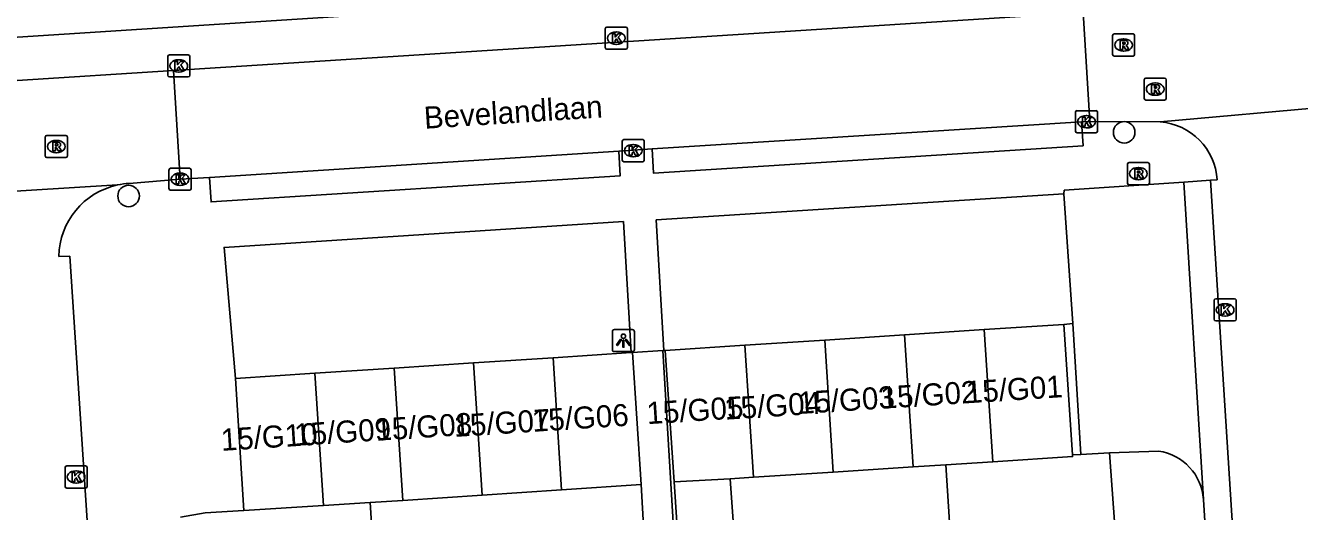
# Model space of a CAD drawing. Extents: x 159689 to 160786, y 387323 to 388339.
# Drawn here: x 160576.8 to 160634.5, y 387679.2 to 387701.2 of the extents above; entities that cross this region are included whole.
import ezdxf

# ---------------------------------------------------------------- set-up
doc = ezdxf.new("R2010")
doc.units = 0
for name, color, linetype in [('IMGEO_Boom', 7, 'Continuous'), ('IMGEO_Kolk', 7, 'Continuous'), ('IMGEO_Lichtpunt', 7, 'Continuous'), ('IMGEO_Openbare_ruimte_label', 7, 'Continuous'), ('IMGEO_Pand', 7, 'Continuous'), ('IMGEO_Pand_nummerreeks', 7, 'Continuous'), ('IMGEO_Parkeervlak_open', 7, 'Continuous'), ('IMGEO_Rijbaan_lokaal_open', 7, 'Continuous'), ('IMGEO_Rioolput', 7, 'Continuous'), ('IMGEO_Voetpad_open', 7, 'Continuous')]:
    doc.layers.add(name, color=color, linetype=linetype)

msp = doc.modelspace()

# ---------------------------------------------------------------- linework, layer by layer
at = {"layer": 'IMGEO_Boom'}
for centre in [(160626.603, 387696.377), (160581.485, 387693.493)]:
    msp.add_circle(centre, 0.489, dxfattribs=at)
at = {"layer": 'IMGEO_Kolk'}
for p, q in [((160603.086, 387700.218), (160603.086, 387701.07)), ((160603.161, 387701.144), (160604.013, 387701.144)), ((160603.574, 387700.924), (160603.599, 387700.924)), ((160604.087, 387701.07), (160604.087, 387700.218)), ((160603.597, 387700.364), (160603.572, 387700.364)), ((160583.26, 387698.962), (160583.26, 387699.814)), ((160583.335, 387699.888), (160584.187, 387699.888)), ((160583.748, 387699.668), (160583.773, 387699.668)), ((160584.261, 387699.814), (160584.261, 387698.962)), ((160604.013, 387700.144), (160603.161, 387700.144)), ((160583.771, 387699.108), (160583.746, 387699.108)), ((160584.187, 387698.888), (160583.335, 387698.888)), ((160624.471, 387697.359), (160625.323, 387697.359)), ((160624.396, 387696.433), (160624.396, 387697.285)), ((160624.884, 387697.139), (160624.909, 387697.139)), ((160625.397, 387697.285), (160625.397, 387696.433)), ((160625.323, 387696.359), (160624.471, 387696.359)), ((160624.907, 387696.579), (160624.882, 387696.579)), ((160603.855, 387695.12), (160603.855, 387695.972)), ((160603.93, 387696.046), (160604.782, 387696.046)), ((160604.343, 387695.826), (160604.368, 387695.826)), ((160604.856, 387695.972), (160604.856, 387695.12)), ((160604.782, 387695.046), (160603.93, 387695.046)), ((160604.366, 387695.266), (160604.341, 387695.266)), ((160583.316, 387693.824), (160583.316, 387694.676)), ((160583.391, 387694.75), (160584.243, 387694.75)), ((160583.804, 387694.53), (160583.829, 387694.53)), ((160584.317, 387694.676), (160584.317, 387693.824)), ((160583.827, 387693.97), (160583.802, 387693.97)), ((160584.243, 387693.75), (160583.391, 387693.75)), ((160630.676, 387687.906), (160630.676, 387688.758)), ((160630.751, 387688.832), (160631.603, 387688.832)), ((160631.677, 387688.758), (160631.677, 387687.906)), ((160631.164, 387688.612), (160631.189, 387688.612)), ((160631.603, 387687.832), (160630.751, 387687.832)), ((160631.187, 387688.052), (160631.162, 387688.052)), ((160578.682, 387681.26), (160579.534, 387681.26)), ((160578.607, 387680.334), (160578.607, 387681.186)), ((160579.095, 387681.04), (160579.12, 387681.04)), ((160579.608, 387681.186), (160579.608, 387680.334)), ((160579.534, 387680.26), (160578.682, 387680.26)), ((160579.118, 387680.48), (160579.093, 387680.48))]:
    msp.add_line(p, q, dxfattribs=at)
for points in [[(160603.086, 387700.218), (160603.086, 387701.07)], [(160603.161, 387701.144), (160604.013, 387701.144)], [(160603.407, 387700.844), (160603.53, 387700.844), (160603.53, 387700.693), (160603.66, 387700.844), (160603.824, 387700.844), (160603.678, 387700.693), (160603.831, 387700.444), (160603.679, 387700.444), (160603.594, 387700.608), (160603.53, 387700.541), (160603.53, 387700.444), (160603.407, 387700.444), (160603.407, 387700.844)], [(160604.087, 387701.07), (160604.087, 387700.218)], [(160583.26, 387698.962), (160583.26, 387699.814)], [(160583.335, 387699.888), (160584.187, 387699.888)], [(160584.261, 387699.814), (160584.261, 387698.962)], [(160604.013, 387700.144), (160603.161, 387700.144)], [(160583.581, 387699.588), (160583.704, 387699.588), (160583.704, 387699.437), (160583.834, 387699.588), (160583.998, 387699.588), (160583.852, 387699.437), (160584.005, 387699.188), (160583.853, 387699.188), (160583.768, 387699.352), (160583.704, 387699.285), (160583.704, 387699.188), (160583.581, 387699.188), (160583.581, 387699.588)], [(160584.187, 387698.888), (160583.335, 387698.888)], [(160624.471, 387697.359), (160625.323, 387697.359)], [(160624.396, 387696.433), (160624.396, 387697.285)], [(160624.717, 387697.059), (160624.84, 387697.059), (160624.84, 387696.908), (160624.97, 387697.059), (160625.134, 387697.059), (160624.988, 387696.908), (160625.141, 387696.659), (160624.989, 387696.659), (160624.904, 387696.823), (160624.84, 387696.756), (160624.84, 387696.659), (160624.717, 387696.659), (160624.717, 387697.059)], [(160625.397, 387697.285), (160625.397, 387696.433)], [(160625.323, 387696.359), (160624.471, 387696.359)], [(160603.855, 387695.12), (160603.855, 387695.972)], [(160603.93, 387696.046), (160604.782, 387696.046)], [(160604.176, 387695.746), (160604.299, 387695.746), (160604.299, 387695.595), (160604.429, 387695.746), (160604.593, 387695.746), (160604.447, 387695.595), (160604.6, 387695.346), (160604.448, 387695.346), (160604.363, 387695.51), (160604.299, 387695.443), (160604.299, 387695.346), (160604.176, 387695.346), (160604.176, 387695.746)], [(160604.856, 387695.972), (160604.856, 387695.12)], [(160604.782, 387695.046), (160603.93, 387695.046)], [(160583.316, 387693.824), (160583.316, 387694.676)], [(160583.391, 387694.75), (160584.243, 387694.75)], [(160584.317, 387694.676), (160584.317, 387693.824)], [(160583.637, 387694.45), (160583.76, 387694.45), (160583.76, 387694.299), (160583.89, 387694.45), (160584.054, 387694.45), (160583.908, 387694.299), (160584.061, 387694.05), (160583.909, 387694.05), (160583.824, 387694.214), (160583.76, 387694.147), (160583.76, 387694.05), (160583.637, 387694.05), (160583.637, 387694.45)], [(160584.243, 387693.75), (160583.391, 387693.75)], [(160630.676, 387687.906), (160630.676, 387688.758)], [(160630.751, 387688.832), (160631.603, 387688.832)], [(160631.677, 387688.758), (160631.677, 387687.906)], [(160630.997, 387688.532), (160631.12, 387688.532), (160631.12, 387688.381), (160631.25, 387688.532), (160631.414, 387688.532), (160631.268, 387688.381), (160631.421, 387688.132), (160631.269, 387688.132), (160631.184, 387688.296), (160631.12, 387688.229), (160631.12, 387688.132), (160630.997, 387688.132), (160630.997, 387688.532)], [(160631.603, 387687.832), (160630.751, 387687.832)], [(160578.682, 387681.26), (160579.534, 387681.26)], [(160578.607, 387680.334), (160578.607, 387681.186)], [(160578.928, 387680.96), (160579.051, 387680.96), (160579.051, 387680.809), (160579.181, 387680.96), (160579.345, 387680.96), (160579.199, 387680.809), (160579.352, 387680.56), (160579.2, 387680.56), (160579.115, 387680.724), (160579.051, 387680.657), (160579.051, 387680.56), (160578.928, 387680.56), (160578.928, 387680.96)], [(160579.608, 387681.186), (160579.608, 387680.334)], [(160579.534, 387680.26), (160578.682, 387680.26)]]:
    msp.add_lwpolyline(points, dxfattribs=at)
for centre, start, end in [((160603.163, 387701.068), 91.55205, 178.44795), ((160603.163, 387701.068), 91.55205, 178.44795), ((160604.011, 387701.068), 1.55205, 88.44795), ((160604.011, 387701.068), 1.55205, 88.44795), ((160583.337, 387699.812), 91.55205, 178.44795), ((160583.337, 387699.812), 91.55205, 178.44795), ((160584.185, 387699.812), 1.55205, 88.44795), ((160584.185, 387699.812), 1.55205, 88.44795), ((160603.163, 387700.22), 181.55205, 268.44795), ((160603.163, 387700.22), 181.55205, 268.44795), ((160604.011, 387700.22), 271.55205, 358.44795), ((160604.011, 387700.22), 271.55205, 358.44795), ((160583.337, 387698.964), 181.55205, 268.44795), ((160583.337, 387698.964), 181.55205, 268.44795), ((160584.185, 387698.964), 271.55205, 358.44795), ((160584.185, 387698.964), 271.55205, 358.44795), ((160624.473, 387697.283), 91.55205, 178.44795), ((160624.473, 387697.283), 91.55205, 178.44795), ((160625.321, 387697.283), 1.55205, 88.44795), ((160625.321, 387697.283), 1.55205, 88.44795), ((160624.473, 387696.435), 181.55205, 268.44795), ((160624.473, 387696.435), 181.55205, 268.44795), ((160625.321, 387696.435), 271.55205, 358.44795), ((160625.321, 387696.435), 271.55205, 358.44795), ((160603.932, 387695.97), 91.55205, 178.44795), ((160603.932, 387695.97), 91.55205, 178.44795), ((160604.78, 387695.97), 1.55205, 88.44795), ((160604.78, 387695.97), 1.55205, 88.44795), ((160603.932, 387695.122), 181.55205, 268.44795), ((160603.932, 387695.122), 181.55205, 268.44795), ((160604.78, 387695.122), 271.55205, 358.44795), ((160604.78, 387695.122), 271.55205, 358.44795), ((160583.393, 387694.674), 91.55205, 178.44795), ((160583.393, 387694.674), 91.55205, 178.44795), ((160584.241, 387694.674), 1.55205, 88.44795), ((160584.241, 387694.674), 1.55205, 88.44795), ((160583.393, 387693.826), 181.55205, 268.44795), ((160583.393, 387693.826), 181.55205, 268.44795), ((160584.241, 387693.826), 271.55205, 358.44795), ((160584.241, 387693.826), 271.55205, 358.44795), ((160630.753, 387688.756), 91.55205, 178.44795), ((160630.753, 387688.756), 91.55205, 178.44795), ((160631.601, 387688.756), 1.55205, 88.44795), ((160631.601, 387688.756), 1.55205, 88.44795), ((160630.753, 387687.908), 181.55205, 268.44795), ((160630.753, 387687.908), 181.55205, 268.44795), ((160631.601, 387687.908), 271.55205, 358.44795), ((160631.601, 387687.908), 271.55205, 358.44795), ((160578.684, 387681.184), 91.55205, 178.44795), ((160578.684, 387681.184), 91.55205, 178.44795), ((160579.532, 387681.184), 1.55205, 88.44795), ((160579.532, 387681.184), 1.55205, 88.44795), ((160578.684, 387680.336), 181.55205, 268.44795), ((160578.684, 387680.336), 181.55205, 268.44795), ((160579.532, 387680.336), 271.55205, 358.44795), ((160579.532, 387680.336), 271.55205, 358.44795)]:
    msp.add_arc(centre, 0.0765, start, end, dxfattribs=at)
for centre, major_axis, ratio, start_param, end_param in [((160603.573, 387700.644), (-0.387, 0.002), 0.722429, 4.712389, 7.853982), ((160603.598, 387700.644), (-0.39, 0.002), 0.717154, 1.570796, 4.712389), ((160583.747, 387699.388), (-0.387, 0.002), 0.722429, 4.712389, 7.853982), ((160583.772, 387699.388), (-0.39, 0.002), 0.717154, 1.570796, 4.712389), ((160624.883, 387696.859), (-0.387, 0.002), 0.722429, 4.712389, 7.853982), ((160624.908, 387696.859), (-0.39, 0.002), 0.717154, 1.570796, 4.712389), ((160604.342, 387695.546), (-0.387, 0.002), 0.722429, 4.712389, 7.853982), ((160604.367, 387695.546), (-0.39, 0.002), 0.717154, 1.570796, 4.712389), ((160583.803, 387694.25), (-0.387, 0.002), 0.722429, 4.712389, 7.853982), ((160583.828, 387694.25), (-0.39, 0.002), 0.717154, 1.570796, 4.712389), ((160631.163, 387688.332), (-0.387, 0.002), 0.722429, 4.712389, 7.853982), ((160631.188, 387688.332), (-0.39, 0.002), 0.717154, 1.570796, 4.712389), ((160579.094, 387680.76), (-0.387, 0.002), 0.722429, 4.712389, 7.853982), ((160579.119, 387680.76), (-0.39, 0.002), 0.717154, 1.570796, 4.712389)]:
    msp.add_ellipse(centre, major_axis=major_axis, ratio=ratio, start_param=start_param, end_param=end_param, dxfattribs=at)
at = {"layer": 'IMGEO_Lichtpunt'}
for p, q in [((160603.409, 387687.341), (160603.409, 387686.534)), ((160603.409, 387687.341), (160603.409, 387686.534)), ((160604.311, 387687.436), (160603.503, 387687.436)), ((160604.311, 387687.436), (160603.503, 387687.436)), ((160604.405, 387686.534), (160604.405, 387687.341)), ((160604.405, 387686.534), (160604.405, 387687.341)), ((160603.503, 387686.44), (160604.311, 387686.44)), ((160603.503, 387686.44), (160604.311, 387686.44))]:
    msp.add_line(p, q, dxfattribs=at)
for points in [[(160603.783, 387687.005), (160603.822, 387686.977), (160603.634, 387686.715), (160603.596, 387686.742), (160603.783, 387687.005)], [(160603.995, 387686.977), (160604.033, 387687.004), (160604.22, 387686.742), (160604.181, 387686.714), (160603.995, 387686.977)], [(160603.885, 387686.957), (160603.932, 387686.957), (160603.932, 387686.635), (160603.885, 387686.635), (160603.885, 387686.957)]]:
    msp.add_lwpolyline(points, dxfattribs=at)
msp.add_circle((160603.908, 387687.139), 0.0994, dxfattribs=at)
for centre, start, end in [((160603.503, 387687.341), 90, 180), ((160603.503, 387687.341), 90, 180), ((160604.311, 387687.341), 0, 90), ((160604.311, 387687.341), 0, 90), ((160603.503, 387686.534), 180, 270), ((160603.503, 387686.534), 180, 270), ((160604.311, 387686.534), 270, 0), ((160604.311, 387686.534), 270, 360)]:
    msp.add_arc(centre, 0.0946, start, end, dxfattribs=at)
at = {"layer": 'IMGEO_Pand'}
for points in [[(160623.875, 387687.673), (160620.261, 387687.438)], [(160624.259, 387681.767), (160623.875, 387687.673)], [(160613.032, 387686.967), (160609.418, 387686.732)], [(160616.647, 387687.203), (160613.032, 387686.967)], [(160613.422, 387680.98), (160613.032, 387686.967)], [(160620.261, 387687.438), (160616.647, 387687.203)], [(160616.647, 387687.203), (160617.036, 387681.215)], [(160620.65, 387681.451), (160620.261, 387687.438)], [(160604.26, 387686.396), (160600.719, 387686.166)], [(160604.26, 387686.396), (160604.317, 387686.4)], [(160604.317, 387686.4), (160604.707, 387680.413)], [(160609.418, 387686.732), (160605.804, 387686.497)], [(160606.206, 387680.533), (160605.804, 387686.497)], [(160609.808, 387680.745), (160609.418, 387686.732)], [(160597.12, 387685.932), (160593.522, 387685.697)], [(160600.719, 387686.166), (160597.12, 387685.932)], [(160597.51, 387679.936), (160597.12, 387685.932)], [(160600.719, 387686.166), (160601.109, 387680.175)], [(160589.923, 387685.463), (160586.325, 387685.229)], [(160586.708, 387679.241), (160586.325, 387685.229)], [(160593.522, 387685.697), (160589.923, 387685.463)], [(160589.923, 387685.463), (160590.314, 387679.467)], [(160593.522, 387685.697), (160593.912, 387679.698)], [(160620.65, 387681.451), (160624.264, 387681.687), (160624.259, 387681.767)], [(160624.643, 387681.786), (160624.259, 387681.767)], [(160625.94, 387681.85), (160624.643, 387681.786)], [(160625.94, 387681.85), (160626.398, 387675.413)], [(160617.036, 387681.215), (160613.422, 387680.98)], [(160618.521, 387681.312), (160617.036, 387681.215)], [(160618.521, 387681.312), (160620.65, 387681.451)], [(160618.928, 387674.936), (160618.521, 387681.312)], [(160608.751, 387680.676), (160609.024, 387676.847), (160606.466, 387676.665), (160606.206, 387680.533)], [(160606.206, 387680.533), (160608.751, 387680.676)], [(160609.808, 387680.745), (160608.751, 387680.676)], [(160613.422, 387680.98), (160609.808, 387680.745)], [(160601.109, 387680.175), (160597.51, 387679.936)], [(160604.707, 387680.413), (160601.109, 387680.175)], [(160586.708, 387679.241), (160590.314, 387679.467)], [(160590.314, 387679.467), (160592.431, 387679.6)], [(160593.912, 387679.698), (160592.431, 387679.6)], [(160592.431, 387679.6), (160592.828, 387673.393)], [(160597.51, 387679.936), (160593.912, 387679.698)], [(160583.839, 387678.942), (160584.961, 387679.129), (160586.708, 387679.241)]]:
    msp.add_lwpolyline(points, dxfattribs=at)
at = {"layer": 'IMGEO_Parkeervlak_open'}
for points in [[(160623.865, 387693.583), (160624.276, 387687.716)], [(160605.804, 387686.497), (160605.738, 387686.493)], [(160628.165, 387681.931), (160625.94, 387681.85)]]:
    msp.add_lwpolyline(points, dxfattribs=at)
msp.add_arc((160627.829, 387679.583), 2.372, 3.7792, 81.85416, dxfattribs=at)
at = {"layer": 'IMGEO_Rijbaan_lokaal_open'}
for points in [[(160583.516, 387699.185), (160624.745, 387701.804)], [(160624.745, 387701.804), (160625.042, 387696.862)], [(160583.516, 387699.185), (160569.329, 387698.274)], [(160583.817, 387694.25), (160583.516, 387699.185)], [(160628.23, 387696.854), (160636.01, 387697.551)], [(160605.211, 387695.625), (160624.662, 387696.848)], [(160625.042, 387696.862), (160624.662, 387696.848)], [(160628.23, 387696.854), (160625.042, 387696.862)], [(160605.211, 387695.625), (160603.707, 387695.52)], [(160585.145, 387694.327), (160603.707, 387695.52)], [(160570.748, 387693.365), (160580.987, 387693.992)], [(160581.51, 387694.061), (160583.817, 387694.25)], [(160585.145, 387694.327), (160583.817, 387694.25)], [(160630.518, 387694.203), (160630.813, 387694.223)], [(160632.073, 387669.758), (160630.518, 387694.203)], [(160578.328, 387690.754), (160578.817, 387690.763), (160580.403, 387666.582)]]:
    msp.add_lwpolyline(points, dxfattribs=at)
for centre, radius, start, end in [((160628.011, 387694.055), 2.807, 3.42415, 85.52095), ((160581.688, 387690.706), 3.36, 102.03845, 179.17683), ((160581.677, 387690.78), 3.285, 92.91046, 102.12092)]:
    msp.add_arc(centre, radius, start, end, dxfattribs=at)
at = {"layer": 'IMGEO_Rioolput'}
for p, q in [((160626.151, 387700.835), (160627.003, 387700.835)), ((160626.076, 387699.909), (160626.076, 387700.761)), ((160626.564, 387700.615), (160626.589, 387700.615)), ((160627.077, 387700.761), (160627.077, 387699.909)), ((160627.003, 387699.835), (160626.151, 387699.835)), ((160626.587, 387700.055), (160626.562, 387700.055)), ((160627.508, 387697.91), (160627.508, 387698.762)), ((160627.583, 387698.836), (160628.435, 387698.836)), ((160627.996, 387698.616), (160628.021, 387698.616)), ((160628.509, 387698.762), (160628.509, 387697.91)), ((160628.019, 387698.056), (160627.994, 387698.056)), ((160628.435, 387697.836), (160627.583, 387697.836)), ((160577.784, 387696.233), (160578.636, 387696.233)), ((160577.709, 387695.307), (160577.709, 387696.159)), ((160578.197, 387696.013), (160578.222, 387696.013)), ((160578.71, 387696.159), (160578.71, 387695.307)), ((160578.636, 387695.233), (160577.784, 387695.233)), ((160578.22, 387695.453), (160578.195, 387695.453)), ((160626.747, 387694.079), (160626.747, 387694.931)), ((160626.822, 387695.005), (160627.674, 387695.005)), ((160627.235, 387694.785), (160627.26, 387694.785)), ((160627.748, 387694.931), (160627.748, 387694.079)), ((160627.674, 387694.005), (160626.822, 387694.005)), ((160627.258, 387694.225), (160627.233, 387694.225))]:
    msp.add_line(p, q, dxfattribs=at)
for points in [[(160626.151, 387700.835), (160627.003, 387700.835)], [(160626.076, 387699.909), (160626.076, 387700.761)], [(160626.665, 387700.533), (160626.413, 387700.535), (160626.413, 387700.135)], [(160626.413, 387700.135), (160626.537, 387700.135), (160626.537, 387700.297), (160626.548, 387700.297)], [(160626.591, 387700.454), (160626.537, 387700.454), (160626.537, 387700.373)], [(160626.537, 387700.373), (160626.589, 387700.373)], [(160626.595, 387700.268), (160626.666, 387700.135), (160626.806, 387700.135), (160626.741, 387700.261)], [(160627.077, 387700.761), (160627.077, 387699.909)], [(160627.003, 387699.835), (160626.151, 387699.835)], [(160627.508, 387697.91), (160627.508, 387698.762)], [(160627.583, 387698.836), (160628.435, 387698.836)], [(160628.097, 387698.534), (160627.845, 387698.536), (160627.845, 387698.136)], [(160628.509, 387698.762), (160628.509, 387697.91)], [(160627.845, 387698.136), (160627.969, 387698.136), (160627.969, 387698.298), (160627.98, 387698.298)], [(160628.023, 387698.455), (160627.969, 387698.455), (160627.969, 387698.374)], [(160627.969, 387698.374), (160628.021, 387698.374)], [(160628.027, 387698.269), (160628.098, 387698.136), (160628.238, 387698.136), (160628.173, 387698.262)], [(160628.435, 387697.836), (160627.583, 387697.836)], [(160577.784, 387696.233), (160578.636, 387696.233)], [(160577.709, 387695.307), (160577.709, 387696.159)], [(160578.298, 387695.931), (160578.046, 387695.933), (160578.046, 387695.533)], [(160578.046, 387695.533), (160578.17, 387695.533), (160578.17, 387695.695), (160578.181, 387695.695)], [(160578.224, 387695.852), (160578.17, 387695.852), (160578.17, 387695.771)], [(160578.17, 387695.771), (160578.222, 387695.771)], [(160578.228, 387695.666), (160578.299, 387695.533), (160578.439, 387695.533), (160578.374, 387695.659)], [(160578.71, 387696.159), (160578.71, 387695.307)], [(160578.636, 387695.233), (160577.784, 387695.233)], [(160626.747, 387694.079), (160626.747, 387694.931)], [(160626.822, 387695.005), (160627.674, 387695.005)], [(160627.336, 387694.703), (160627.084, 387694.705), (160627.084, 387694.305)], [(160627.084, 387694.305), (160627.208, 387694.305), (160627.208, 387694.467), (160627.219, 387694.467)], [(160627.262, 387694.624), (160627.208, 387694.624), (160627.208, 387694.543)], [(160627.208, 387694.543), (160627.26, 387694.543)], [(160627.748, 387694.931), (160627.748, 387694.079)], [(160627.674, 387694.005), (160626.822, 387694.005)], [(160627.266, 387694.438), (160627.337, 387694.305), (160627.477, 387694.305), (160627.412, 387694.431)]]:
    msp.add_lwpolyline(points, dxfattribs=at)
for centre, radius, start, end in [((160626.153, 387700.759), 0.0765, 91.55205, 178.44795), ((160626.153, 387700.759), 0.0765, 91.55205, 178.44795), ((160627.001, 387700.759), 0.0765, 1.55205, 88.44795), ((160627.001, 387700.759), 0.0765, 1.55205, 88.44795), ((160626.547, 387700.244), 0.0533, 26.02933, 88.69889), ((160626.573, 387700.562), 0.19, 274.7715, 282.96867), ((160626.597, 387700.358), 0.0964, 77.00612, 93.18647), ((160626.611, 387700.415), 0.0378, 276.66336, 79.67722), ((160626.664, 387700.423), 0.109, 350.36119, 89.41601), ((160626.662, 387700.423), 0.112, 277.58423, 350.98172), ((160626.646, 387700.208), 0.108, 29.51342, 73.79051), ((160626.153, 387699.911), 0.0765, 181.55205, 268.44795), ((160626.153, 387699.911), 0.0765, 181.55205, 268.44795), ((160627.001, 387699.911), 0.0765, 271.55205, 358.44795), ((160627.001, 387699.911), 0.0765, 271.55205, 358.44795), ((160627.585, 387698.76), 0.0765, 91.55205, 178.44795), ((160627.585, 387698.76), 0.0765, 91.55205, 178.44795), ((160628.096, 387698.424), 0.109, 350.36119, 89.41601), ((160628.433, 387698.76), 0.0765, 1.55205, 88.44795), ((160628.433, 387698.76), 0.0765, 1.55205, 88.44795), ((160627.979, 387698.245), 0.0533, 26.02933, 88.69889), ((160628.005, 387698.563), 0.19, 274.7715, 282.96867), ((160628.029, 387698.359), 0.0964, 77.00612, 93.18647), ((160628.043, 387698.416), 0.0378, 276.66336, 79.67722), ((160628.094, 387698.424), 0.112, 277.58423, 350.98172), ((160628.078, 387698.209), 0.108, 29.51342, 73.79051), ((160627.585, 387697.912), 0.0765, 181.55205, 268.44795), ((160627.585, 387697.912), 0.0765, 181.55205, 268.44795), ((160628.433, 387697.912), 0.0765, 271.55205, 358.44795), ((160628.433, 387697.912), 0.0765, 271.55205, 358.44795), ((160577.786, 387696.157), 0.0765, 91.55205, 178.44795), ((160577.786, 387696.157), 0.0765, 91.55205, 178.44795), ((160578.634, 387696.157), 0.0765, 1.55205, 88.44795), ((160578.634, 387696.157), 0.0765, 1.55205, 88.44795), ((160578.18, 387695.642), 0.0533, 26.02933, 88.69889), ((160578.206, 387695.96), 0.19, 274.7715, 282.96867), ((160578.23, 387695.756), 0.0964, 77.00612, 93.18647), ((160578.244, 387695.813), 0.0378, 276.66336, 79.67722), ((160578.297, 387695.821), 0.109, 350.36119, 89.41601), ((160578.295, 387695.821), 0.112, 277.58423, 350.98172), ((160578.279, 387695.606), 0.108, 29.51342, 73.79051), ((160577.786, 387695.309), 0.0765, 181.55205, 268.44795), ((160577.786, 387695.309), 0.0765, 181.55205, 268.44795), ((160578.634, 387695.309), 0.0765, 271.55205, 358.44795), ((160578.634, 387695.309), 0.0765, 271.55205, 358.44795), ((160626.824, 387694.929), 0.0765, 91.55205, 178.44795), ((160626.824, 387694.929), 0.0765, 91.55205, 178.44795), ((160627.218, 387694.414), 0.0533, 26.02933, 88.69889), ((160627.244, 387694.732), 0.19, 274.7715, 282.96867), ((160627.268, 387694.528), 0.0964, 77.00612, 93.18647), ((160627.282, 387694.585), 0.0378, 276.66336, 79.67722), ((160627.335, 387694.593), 0.109, 350.36119, 89.41601), ((160627.333, 387694.593), 0.112, 277.58423, 350.98172), ((160627.317, 387694.378), 0.108, 29.51342, 73.79051), ((160627.672, 387694.929), 0.0765, 1.55205, 88.44795), ((160627.672, 387694.929), 0.0765, 1.55205, 88.44795), ((160626.824, 387694.081), 0.0765, 181.55205, 268.44795), ((160626.824, 387694.081), 0.0765, 181.55205, 268.44795), ((160627.672, 387694.081), 0.0765, 271.55205, 358.44795), ((160627.672, 387694.081), 0.0765, 271.55205, 358.44795)]:
    msp.add_arc(centre, radius, start, end, dxfattribs=at)
for centre, major_axis, ratio, start_param, end_param in [((160626.563, 387700.335), (-0.387, 0.002), 0.722429, 4.712389, 7.853982), ((160626.588, 387700.335), (-0.39, 0.002), 0.717154, 1.570796, 4.712389), ((160627.995, 387698.336), (-0.387, 0.002), 0.722429, 4.712389, 7.853982), ((160628.02, 387698.336), (-0.39, 0.002), 0.717154, 1.570796, 4.712389), ((160578.196, 387695.733), (-0.387, 0.002), 0.722429, 4.712389, 7.853982), ((160578.221, 387695.733), (-0.39, 0.002), 0.717154, 1.570796, 4.712389), ((160627.234, 387694.505), (-0.387, 0.002), 0.722429, 4.712389, 7.853982), ((160627.259, 387694.505), (-0.39, 0.002), 0.717154, 1.570796, 4.712389)]:
    msp.add_ellipse(centre, major_axis=major_axis, ratio=ratio, start_param=start_param, end_param=end_param, dxfattribs=at)
at = {"layer": 'IMGEO_Voetpad_open'}
for points in [[(160542.88, 387698.537), (160628.312, 387704.041), (160649.915, 387705.517)], [(160624.662, 387696.848), (160624.743, 387695.769), (160605.276, 387694.521), (160605.211, 387695.625)], [(160603.707, 387695.52), (160603.764, 387694.407), (160585.226, 387693.223), (160585.145, 387694.327)], [(160623.865, 387693.583), (160623.883, 387693.75), (160629.308, 387694.115)], [(160630.518, 387694.203), (160629.308, 387694.115)], [(160629.308, 387694.115), (160630.196, 387679.739)], [(160605.738, 387686.493), (160605.396, 387692.412), (160623.865, 387693.583)], [(160586.325, 387685.229), (160585.813, 387691.166), (160603.912, 387692.33), (160604.26, 387686.396)], [(160624.276, 387687.716), (160623.875, 387687.673)], [(160624.276, 387687.716), (160624.643, 387681.786)], [(160604.317, 387686.4), (160605.689, 387686.49)], [(160605.738, 387686.493), (160605.689, 387686.49)], [(160605.689, 387686.49), (160606.603, 387671.412)], [(160605.555, 387665.386), (160604.707, 387680.413)], [(160630.196, 387679.739), (160630.822, 387669.758), (160633.939, 387620.09)]]:
    msp.add_lwpolyline(points, dxfattribs=at)

# ---------------------------------------------------------------- texts
at = {"layer": 'IMGEO_Openbare_ruimte_label'}
msp.add_text('Bevelandlaan', height=1, rotation=3.66925, dxfattribs=at).set_placement((160594.903, 387696.537))
at = {"layer": 'IMGEO_Pand_nummerreeks'}
for s, p in [('15/G01', (160619.466, 387684.098)), ('15/G03', (160611.856, 387683.612)), ('15/G02', (160615.6, 387683.851)), ('15/G06', (160599.798, 387682.804)), ('15/G05', (160604.993, 387683.151)), ('15/G04', (160608.514, 387683.353)), ('15/G08', (160592.701, 387682.4)), ('15/G07', (160596.248, 387682.573)), ('15/G10', (160585.7, 387681.941)), ('15/G09', (160589.029, 387682.169))]:
    msp.add_text(s, height=1, rotation=3.6556, dxfattribs=at).set_placement(p)

doc.saveas('drawing.dxf')
